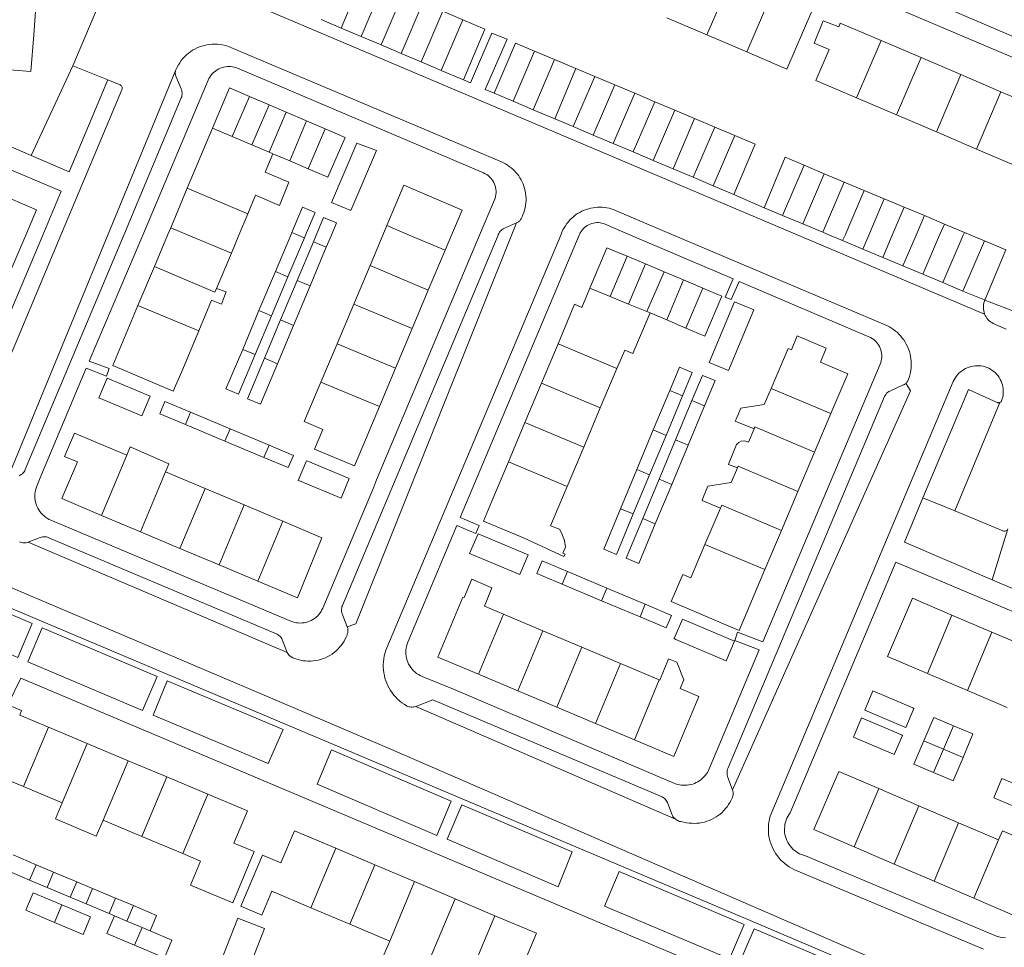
# Model space of a CAD drawing. Header units: metres. Extents: x 89888 to 94270, y 464165 to 468904.
# Tile 305 of 369: x 93065 to 93206, y 466897 to 467031. Entities that reach past the tile are written whole.
import ezdxf

# ---------------------------------------------------------------- set-up
doc = ezdxf.new("R2010")
doc.units = ezdxf.units.M
for name, color, linetype, lineweight in [('B_BEBOUWINGSGRENS_0', 251, 'CONTINUOUS', 13), ('B_LUIFEL_1', 251, 'CONTINUOUS', 13), ('B_TUSSENMUUR_0', 251, 'CONTINUOUS', 13), ('T_CULTUURGRENS_0', 251, 'CONTINUOUS', 13), ('V_WEGGRENS_0', 251, 'CONTINUOUS', 13)]:
    doc.layers.add(name, color=color, linetype=linetype, lineweight=lineweight)

msp = doc.modelspace()

# ---------------------------------------------------------------- linework, layer by layer
at = {"layer": 'B_BEBOUWINGSGRENS_0'}
for p, q in [((93125.55, 467032.23), (93128.44, 467031.01)), ((93157.82, 467031.28), (93163.58, 467028.83)), ((93110.94, 467029.8), (93108.05, 467031.02)), ((93113.82, 467028.58), (93110.94, 467029.8)), ((93116.69, 467027.37), (93113.82, 467028.58)), ((93163.58, 467028.83), (93169.32, 467026.38)), ((93119.57, 467026.15), (93116.69, 467027.37)), ((93194.39, 467025.55), (93188.65, 467028.01)), ((93122.45, 467024.93), (93119.57, 467026.15)), ((93138.78, 467026.49), (93141.66, 467025.27)), ((93125.33, 467023.71), (93122.45, 467024.93)), ((93141.66, 467025.27), (93144.71, 467023.99)), ((93200.14, 467023.1), (93194.39, 467025.55)), ((93128.54, 467022.36), (93125.33, 467023.71)), ((93144.71, 467023.99), (93147.43, 467022.84)), ((93147.43, 467022.84), (93150.3, 467021.63)), ((93205.9, 467020.64), (93200.14, 467023.1)), ((93150.3, 467021.63), (93153.18, 467020.41)), ((93100.55, 467018.76), (93097.72, 467019.97)), ((93135.69, 467019.26), (93132.98, 467020.41)), ((93153.18, 467020.41), (93156.07, 467019.2)), ((93211.65, 467018.18), (93205.9, 467020.64)), ((93103.02, 467017.7), (93100.55, 467018.76)), ((93138.58, 467018.05), (93135.69, 467019.26)), ((93156.07, 467019.2), (93158.95, 467017.98)), ((93185.12, 467019.76), (93190.87, 467017.31)), ((93105.93, 467016.46), (93103.02, 467017.7)), ((93141.68, 467016.74), (93138.58, 467018.05)), ((93158.95, 467017.98), (93161.81, 467016.77)), ((93190.87, 467017.31), (93196.62, 467014.85)), ((93108.64, 467015.29), (93105.93, 467016.46)), ((93144.35, 467015.61), (93141.68, 467016.74)), ((93161.81, 467016.77), (93164.7, 467015.55)), ((93092.41, 467015.37), (93088.78, 467006.73)), ((93147.21, 467014.4), (93144.35, 467015.61)), ((93150.1, 467013.18), (93147.21, 467014.4)), ((93164.7, 467015.55), (93167.58, 467014.34)), ((93196.62, 467014.85), (93202.37, 467012.39)), ((93152.98, 467011.97), (93150.1, 467013.18)), ((93101.11, 467011.71), (93103.56, 467010.67)), ((93155.86, 467010.75), (93152.98, 467011.97)), ((93202.37, 467012.39), (93208.12, 467009.94)), ((93103.56, 467010.67), (93106.21, 467009.55)), ((93158.73, 467009.54), (93155.86, 467010.75)), ((93177.57, 467010.05), (93180.45, 467008.84)), ((93161.61, 467008.33), (93158.73, 467009.54)), ((93180.45, 467008.84), (93183.34, 467007.63)), ((93164.49, 467007.11), (93161.61, 467008.33)), ((93183.34, 467007.63), (93186.22, 467006.42)), ((93088.78, 467006.73), (93086.4, 467001.06)), ((93167.46, 467005.86), (93164.49, 467007.11)), ((93186.22, 467006.42), (93189.09, 467005.22)), ((93189.09, 467005.22), (93191.98, 467004.01)), ((93174.47, 467002.82), (93171.8, 467003.94)), ((93191.98, 467004.01), (93194.87, 467002.8)), ((93177.36, 467001.61), (93174.47, 467002.82)), ((93180.24, 467000.4), (93177.36, 467001.61)), ((93194.87, 467002.8), (93197.75, 467001.59)), ((93197.75, 467001.59), (93200.63, 467000.38)), ((93103.27, 466993.99), (93105.64, 466999.62)), ((93106.94, 466999.03), (93104.6, 466993.47)), ((93107.35, 467000), (93106.94, 466999.03)), ((93186, 466997.99), (93183.11, 466999.2)), ((93093, 466992.32), (93095.13, 466997.41)), ((93106.46, 466992.69), (93108.79, 466998.25)), ((93123.48, 466992.06), (93125.89, 466997.81)), ((93188.88, 466996.78), (93186, 466997.99)), ((93154.73, 466995.84), (93152.1, 466996.95)), ((93191.77, 466995.57), (93188.88, 466996.78)), ((93084.05, 466995.47), (93081.69, 466989.86)), ((93101.47, 466994.74), (93099.1, 466989.12)), ((93115.09, 466995.61), (93112.75, 466990.04)), ((93157.41, 466994.72), (93154.73, 466995.84)), ((93160.21, 466993.54), (93157.41, 466994.72)), ((93194.66, 466994.36), (93191.77, 466995.57)), ((93100.91, 466988.36), (93103.27, 466993.99)), ((93104.6, 466993.47), (93102.21, 466987.78)), ((93162.98, 466992.37), (93160.21, 466993.54)), ((93197.53, 466993.15), (93194.66, 466994.36)), ((93200.42, 466991.94), (93197.53, 466993.15)), ((93104.07, 466987), (93106.46, 466992.69)), ((93121.16, 466986.53), (93123.48, 466992.06)), ((93099.1, 466989.12), (93096.76, 466983.54)), ((93112.75, 466990.04), (93110.36, 466984.36)), ((93155.39, 466988.79), (93157.79, 466987.77)), ((93098.56, 466982.78), (93100.91, 466988.36)), ((93102.21, 466987.78), (93099.89, 466982.25)), ((93157.79, 466987.77), (93160.54, 466986.61)), ((93101.75, 466981.47), (93104.07, 466987)), ((93118.76, 466980.81), (93121.16, 466986.53)), ((93110.36, 466984.36), (93108.03, 466978.83)), ((93142.15, 466984.35), (93139.77, 466978.68)), ((93116.44, 466975.3), (93118.76, 466980.81)), ((93148.23, 466975.11), (93150.62, 466980.78)), ((93139.77, 466978.68), (93137.37, 466972.99)), ((93158.23, 466977.6), (93155.86, 466971.93)), ((93157.69, 466971.16), (93160.06, 466976.84)), ((93161.41, 466976.17), (93159.04, 466970.49)), ((93145.84, 466969.44), (93148.23, 466975.11)), ((93160.86, 466969.73), (93163.23, 466975.41)), ((93094.95, 466972.1), (93089.25, 466974.48)), ((93179.06, 466968.74), (93181.42, 466974.3)), ((93088.51, 466972.72), (93094.21, 466970.33)), ((93100.56, 466969.74), (93094.95, 466972.1)), ((93137.37, 466972.99), (93135, 466967.36)), ((93155.86, 466971.93), (93153.5, 466966.25)), ((93155.33, 466965.48), (93157.69, 466971.16)), ((93159.04, 466970.49), (93156.69, 466964.86)), ((93094.21, 466970.33), (93099.82, 466967.98)), ((93143.47, 466963.8), (93145.84, 466969.44)), ((93158.51, 466964.1), (93160.86, 466969.73)), ((93176.67, 466963.08), (93179.06, 466968.74)), ((93153.5, 466966.25), (93151.14, 466960.6)), ((93091.35, 466963.52), (93085.67, 466965.92)), ((93152.98, 466959.84), (93155.33, 466965.48)), ((93156.69, 466964.86), (93154.33, 466959.18)), ((93096.96, 466961.14), (93091.35, 466963.52)), ((93156.15, 466958.42), (93158.51, 466964.1)), ((93174.3, 466957.48), (93176.67, 466963.08)), ((93102.53, 466958.78), (93096.96, 466961.14)), ((93165.52, 466960.69), (93163.3, 466955.44)), ((93076.45, 466959.63), (93082.05, 466957.27)), ((93082.05, 466957.27), (93087.73, 466954.88)), ((93171.9, 466951.82), (93174.3, 466957.48)), ((93087.73, 466954.88), (93093.36, 466952.51)), ((93093.36, 466952.51), (93098.92, 466950.16)), ((93149.16, 466949.17), (93143.53, 466951.53)), ((93142.76, 466949.72), (93148.39, 466947.35)), ((93154.71, 466946.83), (93149.16, 466949.17)), ((93148.39, 466947.35), (93153.95, 466945.01)), ((93139.95, 466943.02), (93134.29, 466945.4)), ((93204.6, 466942.82), (93198.85, 466945.27)), ((93145.57, 466940.65), (93139.95, 466943.02)), ((93210.36, 466940.38), (93204.6, 466942.82)), ((93151.12, 466938.31), (93145.57, 466940.65)), ((93156.71, 466935.95), (93151.12, 466938.31)), ((93130.68, 466936.78), (93136.37, 466934.38)), ((93195.3, 466936.86), (93201.06, 466934.42)), ((93136.37, 466934.38), (93141.99, 466932.01)), ((93201.06, 466934.42), (93206.81, 466931.98)), ((93141.99, 466932.01), (93147.52, 466929.68)), ((93147.52, 466929.68), (93153.13, 466927.32)), ((93068.8, 466929.14), (93074.4, 466926.78)), ((93074.4, 466926.78), (93080.29, 466924.3)), ((93080.29, 466924.3), (93085.85, 466921.97)), ((93085.85, 466921.97), (93091.74, 466919.49)), ((93070.79, 466918.22), (93065.2, 466920.57)), ((93194.06, 466917.83), (93188.31, 466920.29)), ((93199.8, 466915.36), (93194.06, 466917.83)), ((93082.23, 466913.41), (93076.66, 466915.76)), ((93205.54, 466912.9), (93199.8, 466915.36)), ((93088.13, 466910.93), (93082.23, 466913.41)), ((93115.77, 466909.32), (93110.15, 466911.7)), ((93184.77, 466911.9), (93190.51, 466909.43)), ((93067.03, 466909.33), (93063.72, 466910.73)), ((93190.51, 466909.43), (93196.26, 466906.97)), ((93062.79, 466908.52), (93066.1, 466907.12)), ((93066.1, 466907.12), (93067.03, 466909.33)), ((93069.55, 466908.27), (93068.62, 466906.05)), ((93072.87, 466906.87), (93069.55, 466908.27)), ((93121.5, 466906.89), (93115.77, 466909.32)), ((93071.94, 466904.66), (93072.87, 466906.87)), ((93127.36, 466904.41), (93121.5, 466906.89)), ((93196.26, 466906.97), (93202, 466904.5)), ((93068.62, 466906.05), (93071.94, 466904.66)), ((93075.15, 466905.9), (93074.22, 466903.69)), ((93078.47, 466904.5), (93075.15, 466905.9)), ((93077.54, 466902.29), (93078.47, 466904.5)), ((93133.07, 466901.99), (93127.36, 466904.41)), ((93074.22, 466903.69), (93077.54, 466902.29)), ((93081.04, 466903.45), (93080.11, 466901.21)), ((93106.56, 466903.14), (93112.19, 466900.76)), ((93069.68, 466901.03), (93073.81, 466899.28)), ((93078.3, 466901.97), (93077.22, 466899.4)), ((93080.11, 466901.21), (93078.3, 466901.97)), ((93112.19, 466900.76), (93117.92, 466898.33)), ((93077.22, 466899.4), (93081.21, 466897.72))]:
    msp.add_line(p, q, dxfattribs=at)
for points in [[(93058.42, 467035.09), (93056.64, 467035.23), (93056.28, 467029.67), (93054.44, 467029.81), (93054.1, 467024.52), (93066.26, 467023.56), (93066.68, 467028.85), (93067.11, 467034.3)], [(93169.32, 467026.38), (93175.1, 467023.91), (93178.66, 467032.23), (93172.87, 467034.7)], [(93128.44, 467031.01), (93131.62, 467029.66), (93128.54, 467022.36)], [(93182.54, 467029.99), (93180.29, 467030.84), (93179.01, 467027.64), (93181.15, 467026.74), (93179.25, 467022.27), (93185.12, 467019.76)], [(93188.65, 467028.01), (93182.77, 467030.52), (93182.54, 467029.99)], [(93132.98, 467020.41), (93136.03, 467027.65), (93138.78, 467026.49)], [(93097.72, 467019.97), (93094.86, 467021.2), (93092.41, 467015.37)], [(93106.21, 467009.55), (93109.01, 467008.36), (93111.51, 467014.06), (93108.64, 467015.29)], [(93167.58, 467014.34), (93170.51, 467013.1), (93167.46, 467005.86)], [(93116.04, 467012.18), (93113.21, 467013.23), (93109.55, 467004.71), (93112.34, 467003.56), (93116.04, 467012.18)], [(93097.49, 467003.05), (93098.62, 467005.73), (93102.07, 467004.24), (93103.38, 467007.61), (93099.99, 467009.04), (93101.11, 467011.71)], [(93171.8, 467003.94), (93174.84, 467011.2), (93177.57, 467010.05)], [(93057.65, 466997.78), (93063.52, 466995.27), (93065.55, 467000), (93067.09, 467003.62), (93061.21, 467006.13)], [(93125.89, 466997.81), (93126.81, 467000), (93128.33, 467003.6), (93119.96, 467007.17), (93117.51, 467001.36)], [(93095.13, 466997.41), (93096.22, 467000), (93097.49, 467003.05)], [(93105.64, 466999.62), (93105.8, 467000), (93107.17, 467003.25), (93105.37, 467004.01), (93103.84, 467000.38)], [(93108.79, 466998.25), (93109.53, 467000), (93110.27, 467001.77), (93108.41, 467002.55), (93107.35, 467000)], [(93086.4, 467001.06), (93085.95, 467000), (93084.05, 466995.47)], [(93103.84, 467000.38), (93103.68, 467000), (93101.47, 466994.74)], [(93117.51, 467001.36), (93116.94, 467000), (93115.09, 466995.61)], [(93183.11, 466999.2), (93181.2, 467000), (93180.24, 467000.4)], [(93200.63, 467000.38), (93201.54, 467000), (93203.51, 466999.17)], [(93203.51, 466999.17), (93206.6, 466997.88), (93203.56, 466990.62)], [(93152.1, 466996.95), (93149.18, 466998.18), (93146.73, 466992.36)], [(93090.43, 466986.2), (93092.29, 466990.64), (93093.72, 466990.07), (93094.16, 466991.2), (93094.39, 466991.81), (93093, 466992.32)], [(93146.73, 466992.36), (93145.57, 466989.59), (93144.54, 466990.03), (93142.15, 466984.35)], [(93160.54, 466986.61), (93163.29, 466985.46), (93165.73, 466991.22), (93162.98, 466992.37)], [(93203.56, 466990.62), (93203.51, 466990.65), (93200.42, 466991.94)], [(93170.32, 466989.21), (93167.55, 466990.38), (93163.9, 466981.66), (93166.68, 466980.49), (93170.32, 466989.21)], [(93081.69, 466989.86), (93079.25, 466984.08), (93078.05, 466981.24), (93086.78, 466977.53), (93087.99, 466980.37), (93090.43, 466986.2)], [(93150.62, 466980.78), (93151.74, 466983.44), (93152.92, 466982.94), (93155.39, 466988.79)], [(93179.92, 466981.71), (93180.76, 466983.71), (93176.56, 466985.49), (93175.73, 466983.48), (93175.26, 466983.68), (93172.82, 466977.91)], [(93096.76, 466983.54), (93094.36, 466977.85), (93096.17, 466977.09), (93098.56, 466982.78)], [(93099.89, 466982.25), (93097.45, 466976.44), (93099.31, 466975.66), (93101.75, 466981.47)], [(93181.42, 466974.3), (93183.85, 466980.04), (93179.92, 466981.71)], [(93160.06, 466976.84), (93161.46, 466980.19), (93159.62, 466980.96), (93158.23, 466977.6)], [(93077.27, 466979.4), (93076.07, 466976.58), (93082.23, 466973.95), (93083.43, 466976.78), (93077.27, 466979.4)], [(93163.23, 466975.41), (93164.74, 466979.04), (93162.92, 466979.8), (93161.41, 466976.17)], [(93108.03, 466978.83), (93105.63, 466973.13), (93108.29, 466972.02), (93107.1, 466969.19), (93112.87, 466966.78), (93114.05, 466969.61), (93116.44, 466975.3)], [(93172.82, 466977.91), (93171.84, 466975.6), (93168.45, 466975.08), (93167.79, 466973.51), (93167.66, 466973.21), (93170.36, 466972.1)], [(93089.25, 466974.48), (93085.55, 466976.03), (93084.82, 466974.26), (93088.51, 466972.72)], [(93170.36, 466972.1), (93169.54, 466970.17), (93168.98, 466970.35), (93168.52, 466970.33), (93168.16, 466970.12), (93167.85, 466969.86), (93166.8, 466967.25), (93166.69, 466966.98), (93167.98, 466966.48)], [(93080.08, 466968.29), (93074.4, 466970.7), (93072.55, 466971.48), (93071.13, 466968.13), (93072.97, 466967.35), (93070.71, 466962.05), (93076.45, 466959.63)], [(93085.67, 466965.92), (93086.15, 466967.08), (93080.58, 466969.51), (93080.08, 466968.29)], [(93099.82, 466967.98), (93103.33, 466966.51), (93104.07, 466968.28), (93100.56, 466969.74)], [(93110.92, 466962.11), (93112.1, 466964.93), (93106.14, 466967.42), (93105.95, 466967.5), (93104.77, 466964.68), (93104.96, 466964.6), (93110.92, 466962.11)], [(93135, 466967.36), (93132.61, 466961.67), (93131.4, 466958.82), (93137.16, 466956.39), (93142.99, 466953.73), (93143.16, 466954.05), (93142.84, 466954.19), (93143.21, 466955.04), (93143.09, 466956.04), (93142.66, 466957.14), (93142.36, 466957.67), (93141.07, 466958.11), (93143.47, 466963.8)], [(93167.98, 466966.48), (93167.09, 466964.39), (93163.73, 466963.86), (93163.05, 466962.21), (93162.88, 466961.79), (93165.52, 466960.69)], [(93151.14, 466960.6), (93148.72, 466954.79), (93150.55, 466954.02), (93152.98, 466959.84)], [(93154.33, 466959.18), (93151.95, 466953.47), (93153.77, 466952.71), (93156.15, 466958.42)], [(93098.92, 466950.16), (93104.65, 466947.75), (93108.16, 466956.4), (93102.53, 466958.78)], [(93130.63, 466956.97), (93129.43, 466954.14), (93136.67, 466951.1), (93137.86, 466953.93), (93130.63, 466956.97)], [(93163.3, 466955.44), (93161.27, 466950.63), (93160.09, 466951.13), (93158.43, 466947.22), (93168.21, 466943.08), (93171.9, 466951.82)], [(93143.53, 466951.53), (93139.86, 466953.08), (93139.09, 466951.26), (93142.76, 466949.72)], [(93134.29, 466945.4), (93131.58, 466946.54), (93132.63, 466949.18), (93129.74, 466950.43), (93128.62, 466947.79), (93128.47, 466947.85), (93124.84, 466939.24), (93130.68, 466936.78)], [(93198.85, 466945.27), (93193.15, 466947.69), (93189.58, 466939.29), (93195.3, 466936.86)], [(93153.95, 466945.01), (93157.72, 466943.42), (93158.49, 466945.24), (93154.71, 466946.83)], [(93167.55, 466941.52), (93160.28, 466944.59), (93160.04, 466944.69), (93158.85, 466941.89), (93159.11, 466941.78), (93166.36, 466938.71), (93167.55, 466941.52)], [(93159.72, 466934.69), (93160.27, 466935.96), (93159.27, 466938.49), (93158.07, 466938.98), (93156.78, 466935.92), (93156.71, 466935.95)], [(93153.13, 466927.32), (93158.81, 466924.93), (93162.43, 466933.54), (93159.72, 466934.69)], [(93193.21, 466931.9), (93187.48, 466934.35), (93186.31, 466931.6), (93192.05, 466929.15), (93192.19, 466929.09), (93193.36, 466931.84), (93193.21, 466931.9)], [(93062.97, 466932.36), (93064.94, 466931.53), (93064.67, 466930.87), (93068.8, 466929.14)], [(93065.2, 466920.57), (93059.09, 466923.14), (93062.69, 466931.7)], [(93191.57, 466928.01), (93185.82, 466930.46), (93184.65, 466927.71), (93190.41, 466925.26), (93190.54, 466925.2), (93191.71, 466927.95), (93191.57, 466928.01)], [(93199.05, 466929.35), (93196.23, 466930.54), (93194.8, 466927.17)], [(93200.45, 466924.79), (93201.87, 466928.16), (93199.05, 466929.35)], [(93194.8, 466927.17), (93193.38, 466923.81), (93196.2, 466922.61)], [(93196.2, 466922.61), (93199.02, 466921.42), (93200.45, 466924.79)], [(93188.31, 466920.29), (93182.54, 466922.77), (93178.95, 466914.39), (93184.77, 466911.9)], [(93208.79, 466920.59), (93206.04, 466921.74), (93204.88, 466918.97), (93207.62, 466917.83)], [(93091.74, 466919.49), (93097.45, 466917.09), (93095.5, 466912.44), (93098.43, 466911.21), (93095.35, 466903.86), (93089.25, 466906.37), (93090.67, 466909.86), (93088.13, 466910.93)], [(93076.66, 466915.76), (93075.69, 466913.45), (93069.82, 466915.92), (93070.79, 466918.22)], [(93110.15, 466911.7), (93104.21, 466914.21), (93102.25, 466909.59), (93099.63, 466910.7), (93096.51, 466903.34), (93099.52, 466902.06)], [(93202, 466904.5), (93207.88, 466901.98), (93211.47, 466910.35), (93212.03, 466911.64), (93206.1, 466914.19), (93205.54, 466912.9)], [(93070.75, 466903.55), (93066.63, 466905.3), (93065.56, 466902.78), (93069.68, 466901.03)], [(93099.52, 466902.06), (93100.98, 466905.51), (93106.56, 466903.14)], [(93073.81, 466899.28), (93074.88, 466901.8), (93070.75, 466903.55)], [(93083.44, 466899.8), (93084.37, 466902.01), (93081.04, 466903.45)], [(93097.78, 466894.73), (93099.9, 466900.13), (93096.08, 466901.63), (93093.96, 466896.24)], [(93129.47, 466893.44), (93135.11, 466891.05), (93133.68, 466887.68), (93136.64, 466886.42), (93139.71, 466893.68), (93137.08, 466894.79), (93139.06, 466899.46), (93133.07, 466901.99)], [(93081.21, 466897.72), (93085.49, 466895.91), (93086.58, 466898.48), (93083.44, 466899.8)], [(93117.92, 466898.33), (93116.95, 466896.03), (93122.78, 466893.56), (93123.75, 466895.86)]]:
    msp.add_lwpolyline(points, dxfattribs=at)
at = {"layer": 'B_LUIFEL_1'}
for p, q in [((93069.55, 466908.27), (93067.03, 466909.33)), ((93066.1, 466907.12), (93068.62, 466906.05)), ((93075.15, 466905.9), (93072.87, 466906.87)), ((93071.94, 466904.66), (93074.22, 466903.69)), ((93081.04, 466903.45), (93078.47, 466904.5)), ((93077.54, 466902.29), (93078.3, 466901.97))]:
    msp.add_line(p, q, dxfattribs=at)
at = {"layer": 'B_TUSSENMUUR_0'}
for p, q in [((93114.04, 467037.1), (93110.94, 467029.8)), ((93167.13, 467037.15), (93163.58, 467028.83)), ((93116.92, 467035.88), (93113.82, 467028.58)), ((93119.8, 467034.66), (93116.69, 467027.37)), ((93172.87, 467034.7), (93169.32, 467026.38)), ((93122.67, 467033.45), (93119.57, 467026.15)), ((93122.45, 467024.93), (93125.55, 467032.23)), ((93128.44, 467031.01), (93125.33, 467023.71)), ((93185.12, 467019.76), (93188.65, 467028.01)), ((93138.78, 467026.49), (93135.69, 467019.26)), ((93141.66, 467025.27), (93138.58, 467018.05)), ((93194.39, 467025.55), (93190.87, 467017.31)), ((93144.71, 467023.99), (93141.68, 467016.74)), ((93147.43, 467022.84), (93144.35, 467015.61)), ((93196.62, 467014.85), (93200.14, 467023.1)), ((93150.3, 467021.63), (93147.21, 467014.4)), ((93095.23, 467014.18), (93097.72, 467019.97)), ((93150.1, 467013.18), (93153.18, 467020.41)), ((93202.37, 467012.39), (93205.9, 467020.64)), ((93100.55, 467018.76), (93098.08, 467012.99)), ((93152.98, 467011.97), (93156.07, 467019.2)), ((93100.56, 467011.95), (93103.02, 467017.7)), ((93155.86, 467010.75), (93158.95, 467017.98)), ((93103.56, 467010.67), (93105.93, 467016.46)), ((93158.73, 467009.54), (93161.81, 467016.77)), ((93092.41, 467015.37), (93095.23, 467014.18)), ((93106.21, 467009.55), (93108.64, 467015.29)), ((93161.61, 467008.33), (93164.7, 467015.55)), ((93164.49, 467007.11), (93167.58, 467014.34)), ((93095.23, 467014.18), (93098.08, 467012.99)), ((93098.08, 467012.99), (93100.56, 467011.95)), ((93101.11, 467011.71), (93100.56, 467011.95)), ((93174.47, 467002.82), (93177.57, 467010.05)), ((93177.36, 467001.61), (93180.45, 467008.84)), ((93180.24, 467000.4), (93183.34, 467007.63)), ((93097.49, 467003.05), (93088.78, 467006.73)), ((93193.67, 467000), (93194.87, 467002.8)), ((93197.07, 467000), (93197.75, 467001.59)), ((93200.46, 467000), (93200.63, 467000.38)), ((93106.94, 466999.03), (93108.79, 466998.25)), ((93191.77, 466995.57), (93193.67, 467000)), ((93194.66, 466994.36), (93197.07, 467000)), ((93197.53, 466993.15), (93200.46, 467000)), ((93200.42, 466991.94), (93203.51, 466999.17)), ((93152.1, 466996.95), (93149.65, 466991.16)), ((93101.47, 466994.74), (93103.27, 466993.99)), ((93123.48, 466992.06), (93115.09, 466995.61)), ((93152.27, 466990.07), (93154.73, 466995.84)), ((93154.94, 466988.97), (93157.41, 466994.72)), ((93104.6, 466993.47), (93106.46, 466992.69)), ((93157.79, 466987.77), (93160.21, 466993.54)), ((93146.73, 466992.36), (93149.65, 466991.16)), ((93160.54, 466986.61), (93162.98, 466992.37)), ((93149.65, 466991.16), (93152.27, 466990.07)), ((93090.43, 466986.2), (93081.69, 466989.86)), ((93100.91, 466988.36), (93099.1, 466989.12)), ((93121.16, 466986.53), (93112.75, 466990.04)), ((93154.94, 466988.97), (93152.27, 466990.07)), ((93155.39, 466988.79), (93154.94, 466988.97)), ((93104.07, 466987), (93102.21, 466987.78)), ((93098.56, 466982.78), (93096.76, 466983.54)), ((93110.36, 466984.36), (93118.76, 466980.81)), ((93142.15, 466984.35), (93150.62, 466980.78)), ((93099.89, 466982.25), (93101.75, 466981.47)), ((93108.03, 466978.83), (93116.44, 466975.3)), ((93139.77, 466978.68), (93148.23, 466975.11)), ((93158.23, 466977.6), (93160.06, 466976.84)), ((93172.82, 466977.91), (93181.42, 466974.3)), ((93161.41, 466976.17), (93163.23, 466975.41)), ((93088.51, 466972.72), (93089.25, 466974.48)), ((93094.21, 466970.33), (93094.95, 466972.1)), ((93137.37, 466972.99), (93145.84, 466969.44)), ((93157.69, 466971.16), (93155.86, 466971.93)), ((93159.04, 466970.49), (93160.86, 466969.73)), ((93099.82, 466967.98), (93100.56, 466969.74)), ((93076.45, 466959.63), (93080.08, 466968.29)), ((93135, 466967.36), (93143.47, 466963.8)), ((93153.5, 466966.25), (93155.33, 466965.48)), ((93082.05, 466957.27), (93085.67, 466965.92)), ((93158.51, 466964.1), (93156.69, 466964.86)), ((93087.73, 466954.88), (93091.35, 466963.52)), ((93093.36, 466952.51), (93096.96, 466961.14)), ((93151.14, 466960.6), (93152.98, 466959.84)), ((93154.33, 466959.18), (93156.15, 466958.42)), ((93102.53, 466958.78), (93098.92, 466950.16)), ((93171.9, 466951.82), (93163.3, 466955.44)), ((93142.76, 466949.72), (93143.53, 466951.53)), ((93148.39, 466947.35), (93149.16, 466949.17)), ((93153.95, 466945.01), (93154.71, 466946.83)), ((93130.68, 466936.78), (93134.29, 466945.4)), ((93195.3, 466936.86), (93198.85, 466945.27)), ((93136.37, 466934.38), (93139.95, 466943.02)), ((93201.06, 466934.42), (93204.6, 466942.82)), ((93141.99, 466932.01), (93145.57, 466940.65)), ((93147.52, 466929.68), (93151.12, 466938.31)), ((93153.13, 466927.32), (93156.71, 466935.95)), ((93197.62, 466925.98), (93199.05, 466929.35)), ((93065.2, 466920.57), (93068.8, 466929.14)), ((93074.4, 466926.78), (93070.79, 466918.22)), ((93194.8, 466927.17), (93197.62, 466925.98)), ((93196.2, 466922.61), (93197.62, 466925.98)), ((93197.62, 466925.98), (93200.45, 466924.79)), ((93080.29, 466924.3), (93076.66, 466915.76)), ((93085.85, 466921.97), (93082.23, 466913.41)), ((93091.74, 466919.49), (93088.13, 466910.93)), ((93184.77, 466911.9), (93188.31, 466920.29)), ((93190.51, 466909.43), (93194.06, 466917.83)), ((93199.8, 466915.36), (93196.26, 466906.97)), ((93202, 466904.5), (93205.54, 466912.9)), ((93110.15, 466911.7), (93106.56, 466903.14)), ((93112.19, 466900.76), (93115.77, 466909.32)), ((93117.92, 466898.33), (93121.5, 466906.89)), ((93123.75, 466895.86), (93127.36, 466904.41)), ((93070.75, 466903.55), (93069.68, 466901.03)), ((93080.11, 466901.21), (93082.3, 466900.28)), ((93129.47, 466893.44), (93133.07, 466901.99)), ((93082.3, 466900.28), (93081.21, 466897.72)), ((93083.44, 466899.8), (93082.3, 466900.28))]:
    msp.add_line(p, q, dxfattribs=at)
for points in [[(93183.11, 466999.2), (93183.46, 467000), (93186.22, 467006.42)], [(93186, 466997.99), (93186.86, 467000), (93189.09, 467005.22)], [(93188.88, 466996.78), (93190.26, 467000), (93191.98, 467004.01)], [(93086.4, 467001.06), (93088.93, 467000), (93095.13, 466997.41)], [(93103.84, 467000.38), (93104.74, 467000), (93105.64, 466999.62)], [(93117.51, 467001.36), (93120.72, 467000), (93125.89, 466997.81)], [(93084.05, 466995.47), (93092.77, 466991.79), (93093, 466992.32)], [(93170.36, 466972.1), (93170.47, 466972.38), (93179.06, 466968.74)], [(93167.98, 466966.48), (93168.07, 466966.71), (93176.67, 466963.08)], [(93174.3, 466957.48), (93165.7, 466961.1), (93165.52, 466960.69)]]:
    msp.add_lwpolyline(points, dxfattribs=at)
at = {"layer": 'T_CULTUURGRENS_0'}
msp.add_line((93206.9, 466957.69), (93204.63, 466950.37), dxfattribs=at)
at = {"layer": 'V_WEGGRENS_0'}
for p, q in [((93078.73, 467039.53), (93072.33, 467024.36)), ((93092.71, 467035.6), (93203.54, 466988.63)), ((93093.09, 467027.49), (93093.15, 467027.48)), ((93131.68, 467020.98), (93134.82, 467028.19)), ((93066.32, 467011.46), (93072.33, 467024.36)), ((93072.33, 467024.36), (93077.33, 467022.37)), ((93066.32, 467011.46), (93039.07, 467023.09)), ((93087.13, 467023.8), (93062.73, 466964.48)), ((93077.33, 467022.37), (93071.8, 467009.12)), ((93129.57, 467021.9), (93128.54, 467022.36)), ((93037.61, 467020.4), (93070.62, 467006.3)), ((93132.98, 467020.41), (93131.68, 467020.98)), ((93071.8, 467009.12), (93066.32, 467011.46)), ((93171.8, 467003.94), (93167.46, 467005.86)), ((93077.55, 466980.8), (93074.68, 466981.83)), ((93205.73, 466975.89), (93199.26, 466960.28)), ((93192.03, 466955.76), (93194.65, 466962.18)), ((93194.65, 466962.18), (93199.26, 466960.28)), ((93130.8, 466958.2), (93128.08, 466959.35)), ((93065.91, 466955.78), (93103.15, 466939.91)), ((93204.63, 466950.37), (93192.03, 466955.76)), ((93067.88, 466943.42), (93084.47, 466936.45)), ((93171.62, 466941.44), (93167.99, 466942.8)), ((93062.97, 466932.36), (93064.83, 466936.2)), ((93085.9, 466935.8), (93102.58, 466928.81)), ((93101.44, 466933.05), (93117.84, 466926.06)), ((93121.68, 466932.13), (93159.04, 466915.89)), ((93109.55, 466925.85), (93126.79, 466918.49)), ((93117.84, 466926.06), (93198.29, 466891.15)), ((93128.31, 466917.96), (93144.19, 466911.17)), ((93167.07, 466918.62), (93167.21, 466918.92)), ((93150.95, 466908.35), (93168.96, 466900.74))]:
    msp.add_line(p, q, dxfattribs=at)
for points in [[(93174.62, 467039.53), (93190.76, 467032.7), (93221.99, 467019.48)], [(93256.58, 467007.31), (93251.02, 467010.07), (93192.02, 467035.33), (93182.09, 467039.53)], [(93134.82, 467028.19), (93132.62, 467029.09), (93129.57, 467021.9)], [(93093.09, 467027.49), (93092.72, 467027.5), (93092.35, 467027.49), (93091.98, 467027.46), (93091.62, 467027.4), (93091.26, 467027.32), (93090.9, 467027.22), (93090.55, 467027.1), (93090.21, 467026.95), (93089.88, 467026.79), (93089.56, 467026.61), (93089.25, 467026.4), (93088.96, 467026.18), (93088.67, 467025.94), (93088.41, 467025.68), (93088.16, 467025.41), (93087.93, 467025.12), (93087.71, 467024.82), (93087.52, 467024.51), (93087.23, 467024), (93087.13, 467023.8)], [(93135.87, 467009.25), (93135.63, 467009.48), (93135.39, 467009.69), (93135.13, 467009.89), (93134.86, 467010.07), (93134.58, 467010.24), (93134.29, 467010.39), (93134, 467010.53), (93095.06, 467027.02), (93094.75, 467027.14), (93094.44, 467027.24), (93094.12, 467027.33), (93093.8, 467027.4), (93093.48, 467027.45), (93093.15, 467027.48)], [(93093.55, 467024.04), (93093.79, 467024.12), (93094.04, 467024.19), (93094.28, 467024.24), (93094.53, 467024.27), (93094.79, 467024.27), (93095.04, 467024.26), (93095.29, 467024.23), (93095.54, 467024.18), (93095.78, 467024.11), (93096.02, 467024.02), (93131.42, 467008.95), (93131.66, 467008.84), (93131.88, 467008.71), (93132.09, 467008.56), (93132.29, 467008.39), (93132.47, 467008.21), (93132.63, 467008.01), (93132.78, 467007.8), (93132.9, 467007.57), (93133.01, 467007.34)], [(93064.58, 466965.32), (93064.75, 466965.41), (93064.9, 466965.51), (93065.05, 466965.63), (93065.18, 466965.77), (93065.29, 466965.91), (93065.39, 466966.07), (93065.47, 466966.24), (93079.64, 467000), (93087.92, 467019.74), (93087.98, 467019.92), (93088.02, 467020.11), (93088.05, 467020.3), (93088.05, 467020.5), (93088.02, 467020.69), (93087.98, 467020.88), (93087.92, 467021.07), (93087.15, 467022.87), (93087.12, 467022.96), (93087.1, 467023.05), (93087.07, 467023.15), (93087.06, 467023.24), (93087.06, 467023.33), (93087.06, 467023.43), (93087.07, 467023.52), (93087.08, 467023.62), (93087.1, 467023.71), (93087.13, 467023.8)], [(93074.68, 466981.83), (93082.37, 467000), (93091.8, 467022.31), (93091.9, 467022.54), (93092.03, 467022.76), (93092.17, 467022.97), (93092.33, 467023.16), (93092.5, 467023.35), (93092.69, 467023.52), (93092.89, 467023.67), (93093.1, 467023.81), (93093.32, 467023.93), (93093.55, 467024.04)], [(93077.33, 467022.37), (93079.12, 467021.61), (93079.24, 467021.54), (93079.31, 467021.47), (93079.36, 467021.39), (93079.4, 467021.31), (93079.43, 467021.21), (93079.43, 467021.12), (93079.42, 467021.02), (93079.39, 467020.93), (93070.61, 467000), (93056.21, 466965.66)], [(93137.12, 467007.37), (93136.98, 467007.66), (93136.84, 467007.95), (93136.67, 467008.23), (93136.49, 467008.51), (93136.3, 467008.77), (93136.09, 467009.02), (93135.87, 467009.25)], [(93133.01, 467007.34), (93133.1, 467007.09), (93133.16, 467006.84), (93133.21, 467006.59), (93133.23, 467006.33), (93133.23, 467006.08), (93133.2, 467005.82), (93133.15, 467005.56), (93133.09, 467005.32), (93133, 467005.07), (93130.86, 467000), (93116.01, 466964.74), (93115.58, 466963.62), (93108.29, 466946.28), (93108.17, 466946.03), (93108.04, 466945.79), (93107.88, 466945.56), (93107.71, 466945.34), (93107.52, 466945.14), (93107.32, 466944.96), (93107.1, 466944.79), (93106.87, 466944.64), (93106.63, 466944.5), (93106.38, 466944.39)], [(93136.17, 467001.74), (93136.27, 467001.79), (93136.37, 467001.85), (93136.46, 467001.91), (93136.54, 467001.98), (93136.63, 467002.06), (93136.7, 467002.14), (93136.77, 467002.23), (93136.83, 467002.33), (93136.88, 467002.42), (93136.93, 467002.52), (93137.1, 467002.93), (93137.23, 467003.26), (93137.33, 467003.59), (93137.41, 467003.93), (93137.48, 467004.27), (93137.52, 467004.62), (93137.54, 467004.97), (93137.54, 467005.32), (93137.52, 467005.67), (93137.48, 467006.02), (93137.42, 467006.36), (93137.34, 467006.7), (93137.24, 467007.04), (93137.12, 467007.37)], [(93203.56, 466990.62), (93208.59, 466988.72), (93217.28, 467008.21)], [(93070.62, 467006.3), (93067.98, 467000), (93061.91, 466985.53)], [(93145.92, 467003.58), (93145.59, 467003.44), (93145.28, 467003.27), (93144.97, 467003.09), (93144.68, 467002.89), (93144.4, 467002.67), (93144.13, 467002.44), (93143.87, 467002.19), (93143.64, 467001.92), (93143.41, 467001.65), (93143.21, 467001.35), (93143.02, 467001.05), (93142.86, 467000.74), (93142.71, 467000.41), (93142.54, 467000), (93117.52, 466940.58)], [(93148.18, 467004.01), (93147.85, 467004.01), (93147.52, 467003.98), (93147.19, 467003.94), (93146.87, 467003.88), (93146.54, 467003.79), (93146.23, 467003.7), (93145.92, 467003.58)], [(93190.99, 466985.95), (93190.73, 466986.18), (93190.45, 466986.39), (93190.16, 466986.59), (93189.86, 466986.77), (93189.55, 466986.93), (93189.23, 466987.08), (93158.78, 467000), (93150.43, 467003.54), (93150.12, 467003.67), (93149.81, 467003.77), (93149.49, 467003.85), (93149.16, 467003.92), (93148.84, 467003.97), (93148.51, 467004), (93148.18, 467004.01)], [(93111.81, 466943.59), (93111.09, 466945.47), (93111.04, 466945.64), (93111, 466945.81), (93110.99, 466945.98), (93110.99, 466946.15), (93111.01, 466946.32), (93111.05, 466946.49), (93111.11, 466946.65), (93133.51, 467000), (93133.54, 467000.07), (93133.62, 467000.24), (93133.72, 467000.4), (93133.83, 467000.54), (93133.96, 467000.68), (93134.11, 467000.8), (93134.26, 467000.9), (93134.43, 467000.98), (93136.17, 467001.74)], [(93136.17, 467001.74), (93113.05, 466944.01), (93111.81, 466943.59)], [(93128.08, 466959.35), (93145.21, 467000), (93145.24, 467000.08), (93145.35, 467000.3), (93145.47, 467000.52), (93145.61, 467000.71), (93145.77, 467000.9), (93145.95, 467001.07), (93146.13, 467001.23), (93146.34, 467001.37), (93146.55, 467001.49), (93146.77, 467001.59)], [(93146.77, 467001.59), (93147, 467001.67), (93147.24, 467001.73), (93147.48, 467001.77), (93147.72, 467001.79), (93147.97, 467001.79), (93148.21, 467001.77), (93148.45, 467001.72), (93148.69, 467001.65), (93148.91, 467001.57), (93152.59, 467000), (93167.34, 466993.71)], [(93167.34, 466993.71), (93166.19, 466991.08), (93167.09, 466990.7), (93168.22, 466993.33)], [(93168.22, 466993.33), (93186.9, 466985.36), (93187.14, 466985.25), (93187.36, 466985.11), (93187.58, 466984.96), (93187.78, 466984.79), (93187.96, 466984.6), (93188.13, 466984.4), (93188.28, 466984.18), (93188.4, 466983.96), (93188.51, 466983.72)], [(93203.54, 466988.63), (93203.47, 466988.85), (93203.41, 466989.08), (93203.38, 466989.31), (93203.36, 466989.54), (93203.37, 466989.78), (93203.39, 466990.01), (93203.44, 466990.24), (93203.51, 466990.46), (93203.56, 466990.62)], [(93206.65, 466986.45), (93204.76, 466987.27), (93204.56, 466987.39), (93204.37, 466987.52), (93204.2, 466987.67), (93204.03, 466987.84), (93203.88, 466988.02), (93203.75, 466988.22), (93203.64, 466988.42), (93203.54, 466988.63)], [(93192.89, 466982.49), (93192.81, 466982.86), (93192.71, 466983.23), (93192.59, 466983.59), (93192.44, 466983.95), (93192.27, 466984.29), (93192.1, 466984.6), (93191.91, 466984.89), (93191.7, 466985.17), (93191.48, 466985.45), (93191.24, 466985.7), (93190.99, 466985.95)], [(93188.51, 466983.72), (93188.6, 466983.47), (93188.67, 466983.22), (93188.71, 466982.96), (93188.73, 466982.7), (93188.73, 466982.43), (93188.7, 466982.17), (93188.66, 466981.91), (93188.59, 466981.66), (93188.5, 466981.41), (93171.62, 466941.44)], [(93192.22, 466978.66), (93192.29, 466978.73), (93192.35, 466978.8), (93192.41, 466978.87), (93192.46, 466978.95), (93192.51, 466979.03), (93192.54, 466979.11), (93192.73, 466979.65), (93192.87, 466980.21), (93192.92, 466980.53), (93192.96, 466980.86), (93192.98, 466981.18), (93192.99, 466981.51), (93192.97, 466981.84), (93192.94, 466982.16), (93192.89, 466982.49)], [(93067.15, 466960.96), (93067.04, 466961.23), (93066.96, 466961.52), (93066.9, 466961.8), (93066.87, 466962.09), (93066.85, 466962.39), (93066.86, 466962.68), (93066.89, 466962.97), (93066.95, 466963.26), (93067.02, 466963.54), (93067.12, 466963.82), (93067.7, 466965.28), (93074.22, 466980.83)], [(93074.22, 466980.83), (93077.15, 466979.67), (93077.55, 466980.8)], [(93203.04, 466981.15), (93202.75, 466981.18), (93202.46, 466981.19), (93202.17, 466981.18), (93201.88, 466981.14), (93201.6, 466981.08), (93201.32, 466981), (93201.04, 466980.9), (93200.78, 466980.78), (93200.53, 466980.64), (93200.29, 466980.47), (93200.06, 466980.29), (93199.84, 466980.1), (93199.65, 466979.88), (93199.47, 466979.65), (93199.3, 466979.41), (93199.16, 466979.16), (93199.04, 466978.89), (93172.69, 466916.32)], [(93205.73, 466975.89), (93205.79, 466975.91), (93205.86, 466975.96), (93205.91, 466976.01), (93205.96, 466976.06), (93205.99, 466976.13), (93206.09, 466976.4), (93206.15, 466976.68), (93206.2, 466976.97), (93206.23, 466977.26), (93206.23, 466977.55), (93206.21, 466977.84), (93206.17, 466978.13), (93206.11, 466978.41), (93206.02, 466978.69), (93205.92, 466978.96), (93205.79, 466979.22), (93205.64, 466979.47), (93205.48, 466979.71), (93205.29, 466979.93), (93205.09, 466980.14), (93204.88, 466980.33), (93204.65, 466980.51), (93204.4, 466980.67), (93204.15, 466980.81), (93203.88, 466980.92), (93203.61, 466981.02), (93203.33, 466981.1), (93203.04, 466981.15)], [(93167.27, 466920.1), (93166.6, 466921.88), (93166.54, 466922.07), (93166.5, 466922.27), (93166.48, 466922.47), (93166.49, 466922.68), (93166.51, 466922.88), (93166.56, 466923.08), (93166.63, 466923.28), (93189.13, 466976.73), (93189.21, 466976.9), (93189.32, 466977.06), (93189.44, 466977.21), (93189.59, 466977.34), (93189.74, 466977.45), (93189.91, 466977.54), (93191.84, 466978.41), (93191.92, 466978.45), (93192, 466978.49), (93192.08, 466978.54), (93192.15, 466978.6), (93192.22, 466978.66)], [(93192.22, 466978.66), (93192.88, 466977.58), (93167.27, 466920.1)], [(93194.65, 466962.18), (93201.23, 466977.76), (93205.37, 466975.9), (93205.44, 466975.88), (93205.51, 466975.86), (93205.58, 466975.86), (93205.66, 466975.87), (93205.73, 466975.89)], [(93106.38, 466944.39), (93106.12, 466944.29), (93105.86, 466944.22), (93105.59, 466944.17), (93105.32, 466944.14), (93105.04, 466944.13), (93104.76, 466944.14), (93104.49, 466944.17), (93104.22, 466944.23), (93103.96, 466944.3), (93103.7, 466944.4), (93069.17, 466958.93), (93068.9, 466959.06), (93068.65, 466959.2), (93068.4, 466959.36), (93068.17, 466959.55), (93067.96, 466959.75), (93067.76, 466959.96), (93067.58, 466960.19), (93067.41, 466960.44), (93067.27, 466960.69), (93067.15, 466960.96)], [(93199.26, 466960.28), (93206.18, 466957.4), (93206.28, 466957.36), (93206.39, 466957.35), (93206.49, 466957.36), (93206.6, 466957.4), (93206.69, 466957.45), (93206.78, 466957.52), (93206.85, 466957.6), (93206.9, 466957.69)], [(93120.53, 466938.49), (93120.43, 466938.76), (93120.35, 466939.05), (93120.29, 466939.34), (93120.25, 466939.63), (93120.24, 466939.93), (93120.26, 466940.23), (93120.29, 466940.52), (93120.35, 466940.81), (93120.43, 466941.09), (93120.53, 466941.37), (93127.58, 466958.18)], [(93127.58, 466958.18), (93130.31, 466957.03), (93130.8, 466958.2)], [(93065.91, 466955.78), (93067.62, 466956.44), (93067.79, 466956.5), (93067.97, 466956.53), (93068.15, 466956.55), (93068.33, 466956.55), (93068.51, 466956.53), (93068.68, 466956.48), (93068.85, 466956.42), (93101.71, 466942.52), (93101.85, 466942.45), (93101.98, 466942.36), (93102.1, 466942.26), (93102.21, 466942.15), (93102.3, 466942.03), (93102.38, 466941.89), (93102.45, 466941.75), (93103.15, 466939.91)], [(93064.62, 466955.83), (93064.8, 466955.76), (93064.98, 466955.71), (93065.16, 466955.68), (93065.35, 466955.67), (93065.54, 466955.68), (93065.73, 466955.72), (93065.91, 466955.78)], [(93101.44, 466933.05), (93051.74, 466954.19), (93050.27, 466953.82)], [(93198.29, 466891.15), (93196.41, 466890.42), (93196.25, 466890.37), (93196.09, 466890.34), (93195.92, 466890.33), (93195.75, 466890.34), (93195.59, 466890.36), (93195.43, 466890.41), (93195.27, 466890.47), (93169.46, 466901.43), (93051.64, 466951.21), (93051.51, 466951.28), (93051.39, 466951.36), (93051.28, 466951.46), (93051.18, 466951.57), (93051.1, 466951.7), (93051.04, 466951.83), (93050.27, 466953.82)], [(93045.14, 466952.07), (93045.36, 466952.18), (93045.59, 466952.28), (93045.82, 466952.34), (93046.07, 466952.39), (93046.31, 466952.42), (93046.55, 466952.42), (93046.8, 466952.4), (93047.04, 466952.36), (93066.44, 466944.07)], [(93174.97, 466913.08), (93174.88, 466913.37), (93174.81, 466913.66), (93174.76, 466913.96), (93174.74, 466914.26), (93174.74, 466914.55), (93174.77, 466914.85), (93174.81, 466915.15), (93174.88, 466915.44), (93174.98, 466915.73), (93175.09, 466916.01), (93175.23, 466916.27), (93175.38, 466916.53), (93175.55, 466916.78), (93190.77, 466952.92)], [(93190.77, 466952.92), (93223.72, 466938.97), (93226.64, 466937.73)], [(93066.44, 466944.07), (93064.38, 466939.16), (93044.98, 466947.5), (93044.79, 466947.64), (93044.62, 466947.79), (93044.45, 466947.96), (93044.3, 466948.14), (93044.17, 466948.34), (93044.06, 466948.54), (93043.96, 466948.76), (93043.89, 466948.98), (93043.84, 466949.2), (93043.8, 466949.43), (93043.78, 466949.66), (93043.79, 466949.89), (93043.81, 466950.12), (93043.85, 466950.35)], [(93227.58, 466940.57), (93224.9, 466941.69), (93204.63, 466950.37)], [(93084.47, 466936.45), (93082.33, 466931.53), (93065.83, 466938.54), (93067.88, 466943.42)], [(93111.91, 466942.99), (93111.91, 466943.11), (93111.9, 466943.23), (93111.88, 466943.35), (93111.85, 466943.47), (93111.81, 466943.59)], [(93103.98, 466939.11), (93104.4, 466938.97), (93104.75, 466938.86), (93105.1, 466938.77), (93105.46, 466938.71), (93105.82, 466938.67), (93106.19, 466938.65), (93106.55, 466938.65), (93106.92, 466938.68), (93107.28, 466938.73), (93107.63, 466938.8), (93107.99, 466938.89), (93108.33, 466939.01), (93108.67, 466939.14), (93109, 466939.3), (93109.32, 466939.48), (93109.62, 466939.67), (93109.92, 466939.89), (93110.2, 466940.12), (93110.46, 466940.37), (93110.71, 466940.64), (93110.94, 466940.92), (93111.16, 466941.22), (93111.35, 466941.52), (93111.53, 466941.84), (93111.68, 466942.17)], [(93111.68, 466942.17), (93111.78, 466942.39), (93111.82, 466942.51), (93111.86, 466942.62), (93111.88, 466942.74), (93111.9, 466942.86), (93111.91, 466942.99)], [(93167.99, 466942.8), (93167.58, 466941.62), (93171.11, 466940.28)], [(93117.52, 466940.58), (93117.42, 466940.34), (93117.34, 466940.1), (93117.26, 466939.85), (93117.19, 466939.6), (93117.14, 466939.35)], [(93103.15, 466939.91), (93103.45, 466939.46), (93103.98, 466939.11)], [(93117.14, 466939.35), (93117.07, 466938.96), (93117.02, 466938.56), (93117, 466938.17), (93117, 466937.77), (93117.03, 466937.38), (93117.07, 466936.98), (93117.15, 466936.59), (93117.24, 466936.21), (93117.36, 466935.83), (93117.5, 466935.46), (93117.66, 466935.09), (93117.85, 466934.74), (93118.05, 466934.4), (93118.27, 466934.07), (93118.51, 466933.76), (93118.78, 466933.46), (93119.05, 466933.18), (93119.35, 466932.91), (93119.66, 466932.66), (93119.98, 466932.44), (93120.32, 466932.23)], [(93171.11, 466940.28), (93163.9, 466923.13), (93163.79, 466922.88), (93163.65, 466922.63), (93163.5, 466922.4), (93163.33, 466922.18), (93163.15, 466921.97), (93162.95, 466921.78), (93162.74, 466921.6), (93162.52, 466921.43), (93162.28, 466921.28), (93162.04, 466921.15), (93161.79, 466921.04)], [(93161.79, 466921.04), (93161.53, 466920.95), (93161.26, 466920.87), (93160.99, 466920.81), (93160.71, 466920.78), (93160.44, 466920.76), (93160.16, 466920.76), (93159.88, 466920.78), (93159.61, 466920.83), (93159.34, 466920.89), (93159.07, 466920.97), (93158.82, 466921.07), (93127.08, 466934.63), (93122.58, 466936.45), (93122.31, 466936.58), (93122.05, 466936.72), (93121.8, 466936.88), (93121.57, 466937.07), (93121.35, 466937.27), (93121.15, 466937.48), (93120.96, 466937.71), (93120.8, 466937.96), (93120.65, 466938.22), (93120.53, 466938.49)], [(93064.83, 466936.2), (93166.27, 466893.31), (93183.94, 466885.84), (93184.93, 466876.67)], [(93102.58, 466928.81), (93100.43, 466923.91), (93083.86, 466930.88), (93085.9, 466935.8)], [(93120.32, 466932.23), (93120.39, 466932.18), (93120.67, 466932.08), (93120.83, 466932.04), (93121, 466932.02), (93121.17, 466932.02), (93121.35, 466932.04), (93121.51, 466932.07), (93121.68, 466932.13)], [(93121.68, 466932.13), (93124.13, 466933.08), (93157.12, 466919.09), (93157.26, 466919.01), (93157.4, 466918.93), (93157.52, 466918.82), (93157.63, 466918.71), (93157.73, 466918.58), (93157.81, 466918.44), (93157.88, 466918.3), (93158.53, 466916.59), (93158.6, 466916.43), (93158.69, 466916.28), (93158.79, 466916.14), (93158.91, 466916.01), (93159.04, 466915.89)], [(93126.79, 466918.49), (93124.69, 466913.53), (93107.5, 466920.92), (93109.55, 466925.85)], [(93167.21, 466918.92), (93167.28, 466919.07), (93167.33, 466919.24), (93167.35, 466919.41), (93167.36, 466919.59), (93167.35, 466919.77), (93167.32, 466919.94), (93167.27, 466920.1)], [(93144.19, 466911.17), (93142.15, 466906.16), (93126.17, 466912.99), (93128.31, 466917.96)], [(93159.04, 466915.89), (93159.18, 466915.79), (93159.33, 466915.7), (93159.49, 466915.63), (93159.65, 466915.57), (93159.82, 466915.53), (93160.66, 466915.38), (93161.03, 466915.32), (93161.39, 466915.29), (93161.76, 466915.28), (93162.13, 466915.3), (93162.49, 466915.33), (93162.85, 466915.39), (93163.21, 466915.47), (93163.56, 466915.58), (93163.91, 466915.7), (93164.24, 466915.85), (93164.57, 466916.01), (93164.89, 466916.2), (93165.19, 466916.4), (93165.48, 466916.62), (93165.76, 466916.87), (93166.02, 466917.12), (93166.27, 466917.4), (93166.49, 466917.68), (93166.7, 466917.98), (93166.89, 466918.3), (93167.07, 466918.62)], [(93172.69, 466916.32), (93172.6, 466915.96), (93172.52, 466915.59), (93172.46, 466915.23), (93172.43, 466914.86), (93172.42, 466914.48), (93172.43, 466914.11), (93172.46, 466913.74), (93172.51, 466913.38)], [(93172.51, 466913.38), (93172.59, 466913), (93172.69, 466912.63), (93172.81, 466912.27), (93172.95, 466911.91), (93173.11, 466911.56), (93173.3, 466911.22), (93173.5, 466910.9), (93173.72, 466910.59), (93173.96, 466910.29), (93174.22, 466910), (93174.49, 466909.73), (93174.78, 466909.48), (93175.09, 466909.25), (93175.4, 466909.03), (93175.73, 466908.84), (93176.07, 466908.66), (93176.43, 466908.51), (93201.79, 466897.84), (93203.39, 466897.16)], [(93206.57, 466898.79), (93206.17, 466898.84), (93205.79, 466898.91), (93205.4, 466899.01), (93205.03, 466899.13), (93204.66, 466899.27), (93177.77, 466910.6), (93177.48, 466910.68), (93177.2, 466910.78), (93176.92, 466910.9), (93176.66, 466911.04), (93176.41, 466911.21), (93176.17, 466911.39), (93175.94, 466911.59), (93175.73, 466911.8), (93175.54, 466912.03), (93175.37, 466912.28), (93175.21, 466912.53), (93175.08, 466912.8), (93174.97, 466913.08)], [(93168.96, 466900.74), (93166.82, 466895.76), (93148.86, 466903.36), (93150.95, 466908.35)], [(93200.79, 466883.01), (93200.6, 466882.86), (93200.4, 466882.74), (93200.18, 466882.63), (93199.96, 466882.54), (93199.73, 466882.47), (93199.49, 466882.43), (93199.25, 466882.41), (93199.01, 466882.4), (93198.77, 466882.42), (93198.54, 466882.46), (93198.3, 466882.53), (93198.08, 466882.61), (93168.28, 466895.22), (93170.38, 466900.09)], [(93170.38, 466900.09), (93200.14, 466887.47), (93200.36, 466887.37), (93200.58, 466887.24), (93200.78, 466887.09), (93200.96, 466886.92), (93201.13, 466886.74), (93201.29, 466886.54), (93201.42, 466886.33), (93201.5, 466886.16), (93201.57, 466885.99), (93201.63, 466885.81), (93201.68, 466885.64), (93201.72, 466885.45)]]:
    msp.add_lwpolyline(points, dxfattribs=at)

doc.saveas('drawing.dxf')
